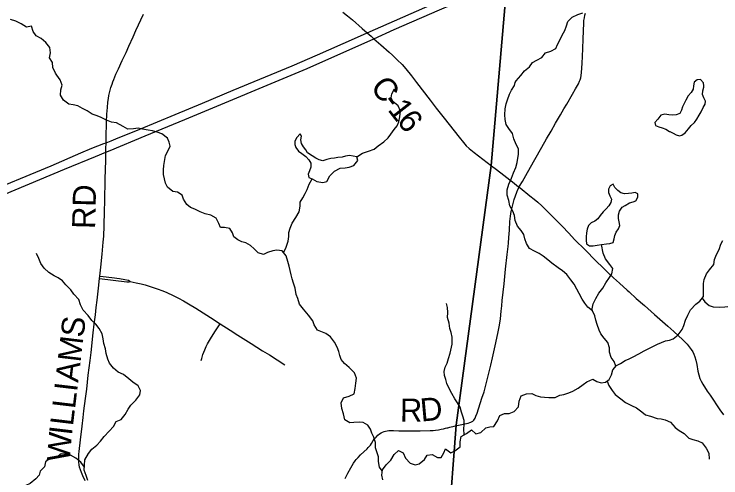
# Model space of a CAD drawing. Extents: x -1.4 to 35.4, y 0 to 22.
# Drawn here: x 6.307 to 8.05, y 13.699 to 14.844 of the extents above; entities that cross this region are included whole.
import ezdxf

# ---------------------------------------------------------------- set-up
doc = ezdxf.new("R2010")
doc.units = 0
for name, color, linetype in [('Default', 7, 'Continuous'), ('GM_X_County_Road', 7, 'Continuous'), ('GM_X_County_Road_Text', 7, 'Continuous'), ('GM_X_Interstate_Route', 7, 'Continuous'), ('GM_X_Minor_Lake', 7, 'Continuous'), ('GM_X_Minor_River', 7, 'Continuous'), ('GM_X_Township_Road', 7, 'Continuous'), ('GM_X_Township_Road_Text', 7, 'Continuous')]:
    doc.layers.add(name, color=color, linetype=linetype)

msp = doc.modelspace()

# ---------------------------------------------------------------- linework, layer by layer
at = {"layer": 'Default'}
msp.add_lwpolyline([(2.6843, 17.0961), (2.6688, 16.9164), (2.6641, 16.8609), (2.4708, 14.7557), (2.4607, 14.5392), (2.3914, 13.7798), (2.3288, 13.0546), (7.3379, 13.0546), (7.34, 13.0844), (7.3971, 13.8291), (7.4835, 14.4701), (7.5226, 14.9278), (7.5248, 14.9516), (7.5275, 14.9811), (7.5875, 15.692), (7.6066, 15.899), (7.693, 16.8959), (7.7561, 17.6322)], dxfattribs=at)
msp.add_lwpolyline([(7.3379, 13.0546), (9, 13.0546), (9, 15.5849), (8.9658, 15.5879), (8.256, 15.6481), (8.1578, 15.6562), (7.5875, 15.692), (7.5275, 14.9811), (7.5248, 14.9516), (7.5226, 14.9278), (7.4835, 14.4701), (7.3971, 13.8291), (7.34, 13.0844)], close=True, dxfattribs=at)
at = {"layer": 'GM_X_County_Road'}
for points in [[(6.5177, 14.191), (6.5183, 14.197), (6.5207, 14.2192), (6.5241, 14.2513), (6.5267, 14.281), (6.5277, 14.2959), (6.5288, 14.3214), (6.53, 14.358), (6.5303, 14.381), (6.5316, 14.4375), (6.5326, 14.4829), (6.5331, 14.5032), (6.5333, 14.5114), (6.5337, 14.5264), (6.534, 14.5394), (6.535, 14.5772), (6.5357, 14.5965), (6.5368, 14.6132), (6.5381, 14.6261), (6.5393, 14.6353), (6.5407, 14.6426), (6.543, 14.6528), (6.5455, 14.6624), (6.5482, 14.6706), (6.5504, 14.6768), (6.5527, 14.6828), (6.5552, 14.6892), (6.5579, 14.6954), (6.5641, 14.709), (6.5736, 14.7292), (6.5827, 14.7489), (6.5898, 14.7648), (6.6003, 14.788), (6.6073, 14.8032), (6.6262, 14.8438)], [(7.1172, 14.8483), (7.1288, 14.8395), (7.1412, 14.8293), (7.1654, 14.8079), (7.1775, 14.7974), (7.187, 14.7892), (7.1941, 14.7829), (7.2107, 14.7682), (7.2318, 14.7498), (7.2401, 14.7424), (7.2517, 14.7312), (7.2634, 14.7192), (7.2728, 14.7086), (7.2869, 14.6913), (7.2992, 14.6749), (7.3325, 14.6315), (7.3479, 14.612), (7.367, 14.5874), (7.404, 14.5399), (7.4146, 14.5268), (7.4218, 14.5191), (7.4291, 14.5122), (7.4412, 14.5024), (7.4838, 14.4696)], [(7.4838, 14.4696), (7.4963, 14.46), (7.5396, 14.4266), (7.5467, 14.4208), (7.5519, 14.4167)], [(7.5519, 14.4167), (7.5543, 14.4149), (7.5788, 14.3956), (7.5894, 14.387), (7.5985, 14.3794), (7.608, 14.3704), (7.6226, 14.356), (7.6588, 14.3193), (7.6735, 14.3041), (7.6899, 14.2871), (7.7147, 14.2618), (7.7414, 14.2349), (7.759, 14.2175), (7.7712, 14.206), (7.7849, 14.1934), (7.8, 14.1795), (7.8189, 14.1624), (7.8235, 14.1583), (7.8409, 14.1424), (7.8609, 14.1247), (7.8861, 14.1026), (7.9187, 14.0738), (7.9336, 14.0606), (7.9558, 14.0398), (7.9663, 14.0291), (7.9717, 14.023), (7.9765, 14.0164), (7.9802, 14.0106), (7.9833, 14.0044), (7.9857, 13.998), (7.9879, 13.9901), (7.99, 13.9791), (7.993, 13.9627), (7.9953, 13.9537), (7.9981, 13.9449), (8.001, 13.9382), (8.0051, 13.9306), (8.0161, 13.9134), (8.023, 13.9031), (8.0473, 13.8677), (8.0563, 13.855)], [(6.4824, 13.6918), (6.4761, 13.7046), (6.4726, 13.7125), (6.4701, 13.7194), (6.4682, 13.7259), (6.467, 13.7319), (6.4662, 13.738), (6.466, 13.7448), (6.4662, 13.7516), (6.4666, 13.7582), (6.4673, 13.7645), (6.4702, 13.7929), (6.4742, 13.8268), (6.4769, 13.8484), (6.4789, 13.865), (6.4827, 13.8952), (6.4857, 13.918), (6.4898, 13.9532), (6.4941, 13.989), (6.4965, 14.0087), (6.5021, 14.0575), (6.5046, 14.0784), (6.5073, 14.1019), (6.5094, 14.1198), (6.5114, 14.1377), (6.5149, 14.1673), (6.5177, 14.191)]]:
    msp.add_lwpolyline(points, dxfattribs=at)
at = {"layer": 'GM_X_Interstate_Route'}
for points in [[(5.8055, 14.2012), (5.9449, 14.2585), (6.0761, 14.3136), (6.1865, 14.3589), (6.4314, 14.461), (6.5077, 14.4927), (6.5331, 14.5032), (6.5439, 14.5076), (6.63, 14.5433), (6.7276, 14.5836), (7.0293, 14.7094), (7.1941, 14.7829), (7.2443, 14.8054), (7.356, 14.8539), (7.4642, 14.9013), (7.5228, 14.9272), (7.5403, 14.935), (7.7166, 15.0125), (7.795, 15.0474), (7.9308, 15.1073), (7.9405, 15.1115)], [(6.2223, 14.3967), (6.3979, 14.4697), (6.4714, 14.5015), (6.4983, 14.5128), (6.5278, 14.5243), (6.5337, 14.5264), (6.5458, 14.5309), (6.5574, 14.5356), (6.6172, 14.5601), (6.7043, 14.5964), (6.7715, 14.6241), (6.8466, 14.6557), (6.9924, 14.716), (7.055, 14.7436), (7.146, 14.7835), (7.1775, 14.7974), (7.3529, 14.8749)]]:
    msp.add_lwpolyline(points, dxfattribs=at)
at = {"layer": 'GM_X_Minor_Lake'}
for points in [[(8.0079, 14.6637), (8.0079, 14.6665), (8.007, 14.6745), (7.9992, 14.6822), (7.9912, 14.6813), (7.9835, 14.6757), (7.9822, 14.667), (7.9816, 14.6583), (7.9765, 14.6501), (7.9692, 14.6419), (7.9633, 14.6317), (7.9593, 14.6231), (7.9554, 14.6148), (7.9529, 14.6065), (7.9486, 14.5983), (7.9394, 14.595), (7.9311, 14.5941), (7.9209, 14.5954), (7.9114, 14.5967), (7.9015, 14.5943), (7.8945, 14.5849), (7.8871, 14.5767), (7.8885, 14.5687), (7.8964, 14.5659), (7.9047, 14.5631), (7.9137, 14.5595), (7.9227, 14.5544), (7.9234, 14.5541)], [(7.9234, 14.5541), (7.9317, 14.55), (7.9392, 14.5461), (7.9474, 14.5433), (7.9532, 14.5451), (7.9612, 14.551), (7.9698, 14.5603), (7.9764, 14.5685), (7.9845, 14.5759), (7.9903, 14.5842), (7.9962, 14.5943), (8.0013, 14.6025), (8.0057, 14.6131), (8.0108, 14.6213), (8.0117, 14.6289), (8.0073, 14.6369), (8.0045, 14.6457), (8.0054, 14.6544), (8.0079, 14.6637)], [(7.1013, 14.4889), (7.0969, 14.488), (7.0882, 14.4871), (7.0783, 14.4846), (7.0684, 14.4814), (7.0594, 14.4838), (7.0504, 14.4886), (7.0414, 14.4937), (7.0305, 14.5011), (7.0258, 14.5088), (7.0206, 14.5165), (7.0151, 14.5245), (7.0138, 14.5333), (7.0158, 14.5424), (7.0122, 14.5481), (7.0037, 14.5392), (6.9989, 14.5302), (6.9991, 14.5222), (7.0016, 14.5146), (7.0083, 14.5053), (7.0165, 14.4995), (7.0258, 14.4928), (7.0336, 14.484), (7.0384, 14.4759), (7.0385, 14.466), (7.0353, 14.457), (7.0321, 14.4487), (7.0335, 14.4403), (7.0417, 14.4371)], [(7.0417, 14.4371), (7.0533, 14.4308), (7.0677, 14.4279), (7.0776, 14.4311), (7.0855, 14.445), (7.097, 14.4562), (7.1105, 14.4635), (7.123, 14.4644), (7.1332, 14.4657), (7.1447, 14.47), (7.1544, 14.4823), (7.1523, 14.4919)], [(7.1523, 14.4919), (7.1335, 14.4949), (7.1239, 14.4932), (7.1156, 14.4911), (7.1053, 14.4897), (7.1013, 14.4889)], [(7.8032, 14.3627), (7.8063, 14.367), (7.814, 14.3718), (7.8243, 14.3784), (7.8335, 14.3805), (7.84, 14.3834), (7.8451, 14.392), (7.8452, 14.4), (7.8385, 14.4032), (7.8301, 14.4022), (7.8218, 14.4008), (7.8123, 14.3999), (7.8033, 14.4027), (7.7954, 14.4086), (7.7884, 14.4159), (7.784, 14.424), (7.7763, 14.4203), (7.7724, 14.4117), (7.7722, 14.4033), (7.7758, 14.3953), (7.7798, 14.3873), (7.7781, 14.3793), (7.7734, 14.3703), (7.7664, 14.3629), (7.7591, 14.3558), (7.7521, 14.3468), (7.7459, 14.3386), (7.7389, 14.3331)], [(7.7389, 14.3331), (7.7301, 14.3287), (7.7228, 14.322), (7.7203, 14.3133), (7.7186, 14.3039), (7.7173, 14.294), (7.7171, 14.2857), (7.7185, 14.2769), (7.7256, 14.2722), (7.7347, 14.2721), (7.7449, 14.2734), (7.7552, 14.2755), (7.7673, 14.2771), (7.7757, 14.2781), (7.7841, 14.2798), (7.7865, 14.2889), (7.7878, 14.2972), (7.7914, 14.3055), (7.7969, 14.3137), (7.8008, 14.3223), (7.7991, 14.3315), (7.797, 14.3395), (7.7968, 14.3482), (7.7997, 14.3577), (7.8032, 14.3627)]]:
    msp.add_lwpolyline(points, dxfattribs=at)
at = {"layer": 'GM_X_Minor_River'}
for points in [[(7.5427, 14.675), (7.5451, 14.6793), (7.5567, 14.692), (7.5653, 14.7036), (7.5773, 14.7136), (7.5847, 14.7241), (7.5955, 14.7304), (7.6081, 14.7369), (7.6171, 14.7478), (7.6304, 14.7521), (7.6427, 14.7587), (7.6467, 14.7684), (7.653, 14.7812), (7.6586, 14.7921), (7.6649, 14.803), (7.6689, 14.8151), (7.6722, 14.8253), (7.683, 14.8365), (7.6968, 14.843), (7.709, 14.8466)], [(6.4124, 14.693), (6.4091, 14.6982), (6.4022, 14.7116), (6.4017, 14.7241), (6.3939, 14.736), (6.3961, 14.7485), (6.3952, 14.7611), (6.3852, 14.7738), (6.3736, 14.7832), (6.3608, 14.7899), (6.3535, 14.801), (6.3499, 14.8136), (6.3377, 14.8116), (6.3238, 14.8198), (6.3107, 14.8262), (6.2979, 14.8306)], [(6.5589, 14.5757), (6.5472, 14.577), (6.5348, 14.5822), (6.5194, 14.5894), (6.5092, 14.5933), (6.4995, 14.597), (6.4868, 14.6048), (6.4751, 14.6111), (6.4639, 14.6174), (6.4522, 14.6203), (6.442, 14.6216), (6.4282, 14.6317), (6.4209, 14.6437), (6.4219, 14.6565), (6.4252, 14.6686), (6.4205, 14.6812), (6.4124, 14.693)], [(7.7908, 13.9749), (7.7864, 13.9865), (7.779, 13.9962), (7.7751, 14.0099), (7.775, 14.0205), (7.7707, 14.0335), (7.7618, 14.0439), (7.7533, 14.0547), (7.7493, 14.0643), (7.7447, 14.078), (7.7415, 14.0883), (7.7387, 14.099), (7.7329, 14.1113), (7.7217, 14.1206), (7.7139, 14.1302), (7.7077, 14.1402), (7.7, 14.1544), (7.6946, 14.1647), (7.688, 14.1774), (7.6799, 14.1878), (7.6696, 14.2013), (7.6588, 14.2106), (7.6483, 14.2176), (7.633, 14.2289), (7.6229, 14.2375), (7.611, 14.2461), (7.6013, 14.2527), (7.5904, 14.2586), (7.5781, 14.2657), (7.5704, 14.278), (7.566, 14.2894), (7.5636, 14.3001), (7.5574, 14.3101), (7.5481, 14.3209), (7.542, 14.3343), (7.5403, 14.3469), (7.5364, 14.3579), (7.5295, 14.371), (7.5267, 14.3835), (7.5224, 14.3969), (7.5227, 14.4102), (7.5264, 14.4241), (7.5335, 14.4388), (7.5379, 14.4524), (7.5439, 14.4655), (7.5476, 14.478), (7.5503, 14.4984), (7.5505, 14.5113), (7.5451, 14.5224), (7.5389, 14.5362), (7.5354, 14.5491), (7.5266, 14.5618), (7.5203, 14.5714), (7.5179, 14.584), (7.517, 14.5954), (7.5173, 14.6098), (7.5198, 14.6227), (7.5235, 14.6325), (7.5283, 14.646), (7.533, 14.6558), (7.5405, 14.6674), (7.5427, 14.675)], [(6.9714, 14.2551), (6.9777, 14.2688), (6.9829, 14.2839), (6.9846, 14.2949), (6.9845, 14.3051), (6.9873, 14.3157), (6.9921, 14.3277), (7.0011, 14.3423), (7.0098, 14.3562), (7.0119, 14.3702), (7.0121, 14.3801), (7.0188, 14.3906), (7.0243, 14.4007), (7.0291, 14.4108), (7.0343, 14.4244), (7.0417, 14.4371), (7.0533, 14.4308), (7.0677, 14.4279), (7.0776, 14.4311), (7.0855, 14.445), (7.097, 14.4562), (7.1105, 14.4635), (7.123, 14.4644), (7.1332, 14.4657), (7.1447, 14.47), (7.1544, 14.4823), (7.1523, 14.4919), (7.1661, 14.5003), (7.1803, 14.5057), (7.1948, 14.5107), (7.2048, 14.5185), (7.2186, 14.5285), (7.2294, 14.5381), (7.2361, 14.5479), (7.2439, 14.5587), (7.2513, 14.5684), (7.2553, 14.5782), (7.2582, 14.5903), (7.2592, 14.6039), (7.2538, 14.6173), (7.2407, 14.6278), (7.2368, 14.6374), (7.2381, 14.6472), (7.2444, 14.6596)], [(7.2147, 13.7171), (7.2078, 13.726), (7.2051, 13.7397), (7.2057, 13.751), (7.201, 13.7637), (7.1978, 13.7732), (7.1981, 13.7868), (7.1938, 13.7998), (7.1887, 13.8098), (7.1855, 13.8193), (7.1793, 13.8297), (7.1673, 13.836), (7.1575, 13.8366), (7.1442, 13.8357), (7.1343, 13.8355), (7.122, 13.843), (7.1192, 13.8575), (7.1146, 13.8708), (7.1134, 13.8845), (7.1193, 13.8969), (7.1334, 13.9012), (7.1453, 13.907), (7.1482, 13.9199), (7.1496, 13.9335), (7.1514, 13.9456), (7.1459, 13.959), (7.133, 13.9718), (7.1218, 13.9818), (7.1133, 13.9915), (7.1097, 14.0014), (7.1076, 14.0109), (7.1033, 14.0217), (7.0971, 14.0343), (7.0871, 14.0474), (7.0752, 14.056), (7.0549, 14.064), (7.0465, 14.0774), (7.0433, 14.087), (7.0329, 14.1012), (7.0207, 14.1159), (7.0108, 14.1282), (7.0061, 14.1423), (7.0022, 14.1523), (7.0002, 14.1675), (6.9955, 14.1801), (6.9927, 14.1908), (6.9903, 14.2007), (6.9878, 14.211), (6.985, 14.222), (6.9818, 14.2331), (6.9776, 14.2472), (6.968, 14.2595), (6.9544, 14.2617), (6.9449, 14.2596), (6.9319, 14.2553), (6.9216, 14.251), (6.9088, 14.2546), (6.8991, 14.2643), (6.8895, 14.2729), (6.8786, 14.2791), (6.8684, 14.2816), (6.8583, 14.2864), (6.8486, 14.2938), (6.845, 14.3037), (6.8384, 14.3148), (6.8256, 14.3174), (6.8157, 14.3172), (6.8118, 14.3267), (6.8049, 14.3405), (6.7917, 14.3476), (6.7782, 14.3509), (6.7658, 14.3557), (6.7526, 14.3621), (6.7421, 14.3664), (6.7324, 14.3738), (6.7244, 14.3873), (6.7215, 14.3968), (6.7099, 14.4042), (6.6982, 14.4064), (6.6852, 14.4169), (6.6801, 14.4265), (6.6773, 14.4375), (6.6752, 14.4478), (6.6755, 14.4596), (6.6761, 14.4698), (6.6778, 14.48), (6.68, 14.4951), (6.6859, 14.5053), (6.6914, 14.518), (6.6894, 14.5276), (6.685, 14.5375), (6.6712, 14.548), (6.6592, 14.5524), (6.6483, 14.5557), (6.6377, 14.5574), (6.623, 14.56), (6.6124, 14.5621), (6.6014, 14.5604), (6.5874, 14.5599), (6.5757, 14.5662), (6.5589, 14.5757)], [(7.7311, 14.1127), (7.7344, 14.1291), (7.7415, 14.1418), (7.7489, 14.1553), (7.7583, 14.1677), (7.7657, 14.1804), (7.7751, 14.1935), (7.781, 14.2032), (7.7828, 14.2161), (7.7754, 14.2261), (7.7654, 14.2396), (7.7593, 14.2537), (7.7552, 14.2755)], [(8.0067, 14.1468), (8.0064, 14.1658), (8.0066, 14.1787), (8.0088, 14.1893), (8.0143, 14.2028), (8.0214, 14.2129), (8.0322, 14.2256), (8.034, 14.2381), (8.0388, 14.2509), (8.0451, 14.2629), (8.0495, 14.2757), (8.0547, 14.2855)], [(6.4158, 14.1934), (6.4053, 14.1978), (6.3926, 14.2064), (6.381, 14.2165), (6.3729, 14.2281), (6.3679, 14.2411), (6.3621, 14.2529)], [(6.4889, 13.6931), (6.4846, 13.7057), (6.4799, 13.7187), (6.4802, 13.7309), (6.4808, 13.7441), (6.4899, 13.7599), (6.4984, 13.7703), (6.5107, 13.78), (6.52, 13.7904), (6.529, 13.8016), (6.5414, 13.8146), (6.5519, 13.8266), (6.5585, 13.8386), (6.5708, 13.8433), (6.5805, 13.8556), (6.5883, 13.8687), (6.5942, 13.8792), (6.607, 13.8911), (6.6171, 13.9046), (6.6181, 13.9148), (6.6126, 13.9267), (6.5999, 13.9356), (6.5899, 13.9442), (6.5765, 13.9547), (6.5637, 13.9603), (6.5518, 13.9704), (6.5422, 13.9827), (6.5378, 13.9922), (6.5339, 14.006), (6.5319, 14.0178), (6.5284, 14.0308), (6.526, 14.0429), (6.524, 14.0547), (6.5163, 14.0678), (6.5085, 14.0789), (6.4985, 14.0875), (6.4893, 14.1002), (6.4774, 14.1133), (6.4705, 14.1267), (6.4666, 14.1393), (6.4544, 14.1525), (6.4466, 14.1633), (6.434, 14.176), (6.4259, 14.1857), (6.4158, 14.1934)], [(7.2163, 13.6943), (7.2135, 13.7065), (7.2149, 13.7194), (7.2239, 13.7313), (7.2355, 13.7429), (7.2437, 13.7571), (7.2549, 13.7671), (7.2665, 13.7612), (7.2723, 13.7482), (7.2838, 13.7355), (7.2958, 13.7314), (7.3054, 13.7343), (7.3185, 13.7446), (7.3255, 13.7551), (7.3377, 13.7572), (7.3508, 13.7493), (7.3602, 13.7495), (7.3666, 13.7615), (7.3709, 13.7713), (7.3836, 13.7612), (7.3939, 13.7663), (7.4066, 13.7759), (7.4065, 13.7884), (7.4094, 13.8016), (7.4221, 13.8086), (7.4344, 13.8178), (7.4456, 13.8085), (7.4577, 13.8117), (7.4701, 13.8228), (7.48, 13.8257), (7.4899, 13.8266), (7.4985, 13.8405), (7.5044, 13.8532), (7.5163, 13.8579), (7.5277, 13.8585), (7.5399, 13.8632), (7.5507, 13.8751), (7.5525, 13.8887), (7.5573, 13.9019), (7.5703, 13.907), (7.5832, 13.9078), (7.5933, 13.9027), (7.605, 13.8991), (7.6149, 13.8985), (7.6251, 13.8979), (7.6406, 13.898), (7.6528, 13.9034), (7.6624, 13.9055), (7.6745, 13.9091), (7.6845, 13.9134), (7.6975, 13.9204), (7.7098, 13.93), (7.7194, 13.9363), (7.7336, 13.9428), (7.7441, 13.9369), (7.7546, 13.934), (7.7649, 13.9354), (7.7745, 13.942), (7.78, 13.954), (7.7829, 13.9657), (7.7922, 13.9765), (7.8022, 13.9813), (7.8137, 13.9894), (7.8233, 13.9934), (7.8336, 13.9977), (7.847, 14.0051), (7.8604, 14.0131), (7.87, 14.0179), (7.8819, 14.0237), (7.8933, 14.0292), (7.9029, 14.0335), (7.9128, 14.0375), (7.9227, 14.0392), (7.9323, 14.0428), (7.9446, 14.0524), (7.9543, 14.0659), (7.9583, 14.0757), (7.9624, 14.0885), (7.9679, 14.1005), (7.9746, 14.1137), (7.9878, 14.1278), (7.9974, 14.1352), (8.0067, 14.1468)], [(8.0035, 14.1428), (8.0099, 14.1338), (8.0211, 14.1249), (8.0309, 14.1217), (8.046, 14.121), (8.0596, 14.1211), (8.0745, 14.1235), (8.0889, 14.1247), (8.1021, 14.1241), (8.1125, 14.1295), (8.1247, 14.135), (8.1367, 14.1279), (8.1488, 14.1273), (8.1612, 14.1415), (8.1731, 14.1484), (8.184, 14.1441), (8.1963, 14.1328), (8.2087, 14.1314), (8.2209, 14.135), (8.2313, 14.1416), (8.2445, 14.1402), (8.261, 14.1314)], [(7.4162, 13.8054), (7.4159, 13.8201), (7.4168, 13.8299), (7.4163, 13.841), (7.4131, 13.8513), (7.4099, 13.8612), (7.4064, 13.8742), (7.3998, 13.8849), (7.3935, 13.8945), (7.3858, 13.9079), (7.3796, 13.9198), (7.3742, 13.9325), (7.371, 13.942), (7.3678, 13.9523), (7.3669, 13.9618), (7.3694, 13.9724), (7.3745, 13.9825), (7.3781, 13.9938), (7.3818, 14.007), (7.3868, 14.0297), (7.3868, 14.0464), (7.3844, 14.0582), (7.3816, 14.0681), (7.3792, 14.0811), (7.3753, 14.0948), (7.3763, 14.1077), (7.3754, 14.1198), (7.373, 14.1294)], [(7.7691, 13.9383), (7.773, 13.9272), (7.7819, 13.9153), (7.7893, 13.9053), (7.8031, 13.8944), (7.8146, 13.8854), (7.8289, 13.8783), (7.8412, 13.872), (7.8543, 13.8626), (7.864, 13.8552), (7.8764, 13.852), (7.8922, 13.8456), (7.9021, 13.845), (7.9126, 13.8425), (7.9254, 13.837), (7.9365, 13.8238), (7.9469, 13.8164), (7.9589, 13.8086), (7.9708, 13.7977), (7.9806, 13.7945), (7.993, 13.7912), (8.0031, 13.7861), (8.0135, 13.7726), (8.02, 13.76), (8.0209, 13.7459)], [(6.4801, 13.7259), (6.4709, 13.7379), (6.4593, 13.748), (6.4462, 13.7558), (6.4364, 13.7583), (6.4228, 13.7586), (6.4112, 13.7501), (6.3964, 13.7477), (6.3845, 13.7392), (6.3816, 13.7264), (6.3712, 13.7163), (6.3683, 13.7065), (6.3605, 13.6968), (6.3467, 13.6857), (6.336, 13.681), (6.3218, 13.676), (6.3123, 13.6724), (6.2994, 13.6703)]]:
    msp.add_lwpolyline(points, dxfattribs=at)
at = {"layer": 'GM_X_Township_Road'}
for points in [[(7.5519, 14.4167), (7.5531, 14.4188), (7.5603, 14.4311), (7.573, 14.4531), (7.5909, 14.4851), (7.6081, 14.5153), (7.6199, 14.5357), (7.631, 14.5551), (7.642, 14.5746), (7.654, 14.595), (7.6627, 14.61), (7.6697, 14.6217), (7.6834, 14.6461), (7.691, 14.6596), (7.6982, 14.6719), (7.7013, 14.6779), (7.7029, 14.6819), (7.7043, 14.6866), (7.7052, 14.692), (7.7059, 14.6993), (7.7072, 14.7216), (7.7089, 14.7582), (7.7101, 14.7831), (7.7117, 14.8215), (7.712, 14.8278), (7.713, 14.8346), (7.7143, 14.8408), (7.7159, 14.8462)], [(7.3983, 13.8288), (7.4264, 13.8348), (7.4305, 13.8358), (7.4334, 13.8368), (7.436, 13.8382), (7.4379, 13.8396), (7.4401, 13.8416), (7.4419, 13.8439), (7.4437, 13.847), (7.4456, 13.8515), (7.4483, 13.859), (7.4604, 13.8961), (7.4656, 13.9121), (7.4727, 13.9377), (7.4786, 13.9607), (7.4827, 13.9774), (7.4865, 13.9956), (7.493, 14.0254), (7.4996, 14.0557), (7.503, 14.0721), (7.5045, 14.0813), (7.5059, 14.0917), (7.5078, 14.1109), (7.5091, 14.1239), (7.5106, 14.1374), (7.5149, 14.1782), (7.5188, 14.214), (7.5226, 14.2505), (7.5247, 14.2702), (7.5258, 14.2788), (7.527, 14.2924), (7.5281, 14.3109), (7.5296, 14.332), (7.531, 14.345), (7.5328, 14.3567), (7.5348, 14.3665), (7.5383, 14.3798), (7.5402, 14.3863), (7.5461, 14.4048), (7.5488, 14.4111), (7.5519, 14.4167)], [(6.5177, 14.191), (6.5846, 14.1833), (6.587, 14.1831), (6.5902, 14.1832), (6.5931, 14.1839)], [(6.5183, 14.197), (6.526, 14.1961), (6.5476, 14.1936), (6.5666, 14.1911), (6.5801, 14.1889), (6.5891, 14.1871), (6.5916, 14.1857), (6.5931, 14.1839)], [(6.5931, 14.1839), (6.6078, 14.181), (6.62, 14.1783), (6.6303, 14.1756), (6.6422, 14.172), (6.6599, 14.1659), (6.6732, 14.1608), (6.6836, 14.1565), (6.6989, 14.1495), (6.7123, 14.1428), (6.7244, 14.1364), (6.7368, 14.1292), (6.7547, 14.1181), (6.791, 14.0952), (6.8153, 14.0795)], [(6.7677, 13.9888), (6.7693, 13.9941), (6.7723, 14.0035), (6.7769, 14.015), (6.7806, 14.0235), (6.7839, 14.03), (6.791, 14.0424), (6.8019, 14.0596), (6.8102, 14.072), (6.8153, 14.0795)], [(6.8153, 14.0795), (6.8397, 14.0639), (6.8585, 14.0519), (6.8914, 14.0307), (6.9197, 14.0127), (6.9362, 14.0027), (6.9744, 13.9782)], [(7.1228, 13.698), (7.1299, 13.7111), (7.1372, 13.7241), (7.1441, 13.7359), (7.1476, 13.7411), (7.1506, 13.7451), (7.1548, 13.7498), (7.1609, 13.7561), (7.1773, 13.7713), (7.1798, 13.774), (7.1824, 13.7766), (7.1854, 13.7805), (7.1881, 13.7845), (7.1924, 13.7914), (7.1955, 13.7954), (7.1996, 13.8001), (7.2041, 13.8045), (7.208, 13.8078), (7.2117, 13.8103), (7.215, 13.8121), (7.2192, 13.8138), (7.2228, 13.8148), (7.2268, 13.8156), (7.2312, 13.816), (7.2363, 13.8163), (7.2425, 13.8163), (7.2556, 13.8159), (7.271, 13.8157), (7.2864, 13.8157), (7.3085, 13.8159), (7.3325, 13.8163), (7.3399, 13.8167), (7.346, 13.8173), (7.3534, 13.8182), (7.36, 13.8194), (7.3654, 13.8206), (7.3702, 13.8217), (7.3742, 13.8226), (7.3765, 13.8232), (7.3816, 13.8246), (7.3919, 13.8273), (7.3974, 13.8286), (7.3983, 13.8288)]]:
    msp.add_lwpolyline(points, dxfattribs=at)

# ---------------------------------------------------------------- texts
at = {"layer": 'GM_X_County_Road_Text'}
for s, height, rotation, p in [('C', 0.0568, 307.7692, (7.1832, 14.6632)), ('-', 0.0568, 307.8203, (7.2118, 14.6262)), ('1', 0.0568, 308.0429, (7.2262, 14.6076)), ('6', 0.0568, 309.0693, (7.2485, 14.5792)), ('RD', 0.05682, 88.544, (6.5064, 14.3131)), ('S', 0.0568, 83.222, (6.4778, 14.0444)), ('M', 0.0568, 83.2223, (6.4705, 13.9832)), ('A', 0.0568, 83.2257, (6.4646, 13.9335)), ('I', 0.0568, 83.2197, (6.4619, 13.9104)), ('L', 0.0568, 83.2234, (6.4569, 13.8682)), ('L', 0.0568, 83.2194, (6.4518, 13.826)), ('I', 0.0568, 83.299, (6.4491, 13.8028)), ('W', 0.0568, 85.3356, (6.4438, 13.7377))]:
    msp.add_text(s, height=height, rotation=rotation, dxfattribs=at).set_placement(p)
at = {"layer": 'GM_X_Township_Road_Text'}
for s, rotation, p in [('R', 359.6097, (7.2582, 13.8384)), ('D', 5.1553, (7.3107, 13.8383))]:
    msp.add_text(s, height=0.0568, rotation=rotation, dxfattribs=at).set_placement(p)

doc.saveas('drawing.dxf')
